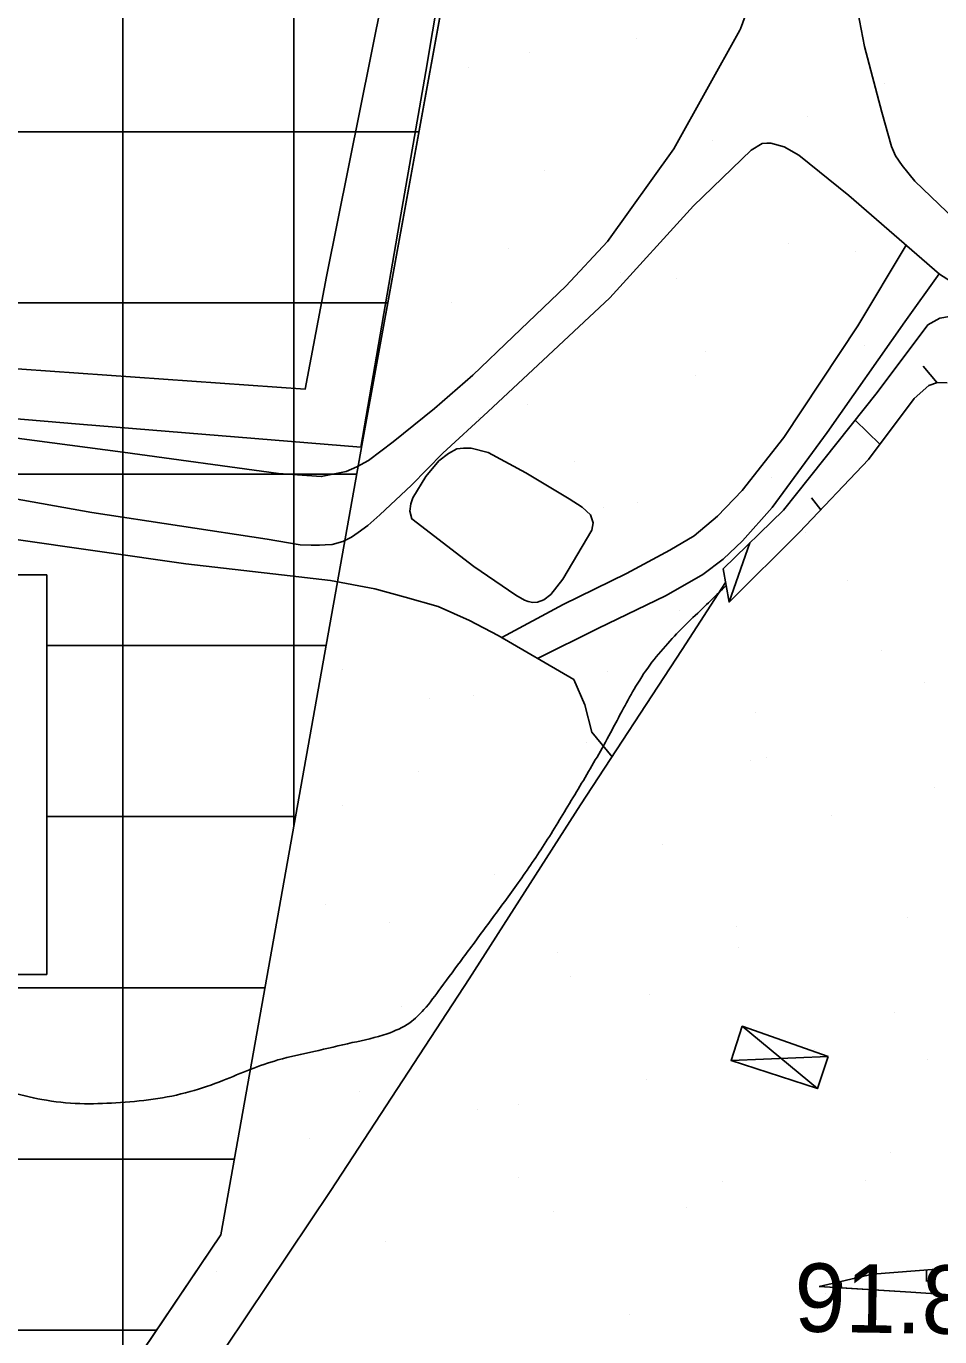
# Model space of a CAD drawing. Extents: x 417995 to 421451, y 4454518 to 4458015.
# Drawn here: x 420306.6 to 420386.6, y 4455155 to 4455269.9 of the extents above; entities that cross this region are included whole.
import ezdxf

# ---------------------------------------------------------------- set-up
doc = ezdxf.new("R2010")
doc.units = 0
for name, color, linetype in [('ADAKENARI', 7, 'Continuous'), ('B_Betonzemin', 7, 'Continuous'), ('B_Ins_Halinde', 7, 'Continuous'), ('B_Sundurma', 7, 'Continuous'), ('Egri_1m', 7, 'Continuous'), ('PL_AYA_PARK_DINLENME', 7, 'Continuous'), ('PL_TİCARET', 7, 'Continuous'), ('SEMBOL_FAT', 7, 'Continuous'), ('Sev_Sevalti', 7, 'Continuous'), ('Sev_Sevustu', 7, 'Continuous'), ('Sev_Tarama', 7, 'Continuous'), ('Sinir_Cit_bir_taraf', 7, 'Continuous'), ('Sinir_Ist_Duvari', 7, 'Continuous'), ('Sinir_Tel_bir_taraf', 7, 'Continuous'), ('TRFAT_PARKALANI', 7, 'Continuous'), ('TRFAT_TİCARET', 7, 'Continuous'), ('Y_Yol_Kotu', 7, 'Continuous'), ('Yol_Kaldirim_kenari_bordurtasi', 7, 'Continuous'), ('Yol_Toprak_Duz', 7, 'Continuous'), ('Yol_Toprak_Kesik', 7, 'Continuous')]:
    doc.layers.add(name, color=color, linetype=linetype)

msp = doc.modelspace()

# ---------------------------------------------------------------- linework, layer by layer
at = {"layer": 'ADAKENARI'}
for p, q in [((420344.03, 4455277.38), (420336.03, 4455233.44)), ((420336.03, 4455233.44), (420323.63, 4455163.96)), ((420323.63, 4455163.96), (420315.15, 4455151.42))]:
    msp.add_line(p, q, dxfattribs=at)
at = {"layer": 'B_Betonzemin'}
msp.add_lwpolyline([(420344.35, 4455278.38), (420343.33, 4455276.34), (420341.6, 4455265.88), (420339.27, 4455252.67), (420335.89, 4455232.97), (420311.23, 4455234.98), (420298.47, 4455236.08)], dxfattribs=at)
at = {"layer": 'B_Ins_Halinde'}
msp.add_lwpolyline([(420267.27, 4455271.71), (420270.02, 4455310.53), (420303.32, 4455308.21), (420302.08, 4455292.13), (420343.73, 4455289.37), (420338.74, 4455277.13), (420332.88, 4455247.93), (420331.02, 4455238.06), (420298.69, 4455240.32), (420300.29, 4455264.27), (420287.31, 4455269.92)], close=True, dxfattribs=at)
at = {"layer": 'B_Sundurma'}
for p, q in [((420375.92, 4455176.78), (420369.32, 4455182.24)), ((420376.87, 4455179.61), (420368.35, 4455179.26))]:
    msp.add_line(p, q, dxfattribs=at)
msp.add_lwpolyline([(420376.87, 4455179.61), (420375.92, 4455176.78), (420368.35, 4455179.26), (420369.32, 4455182.24)], close=True, dxfattribs=at)
at = {"layer": 'Egri_1m'}
msp.add_spline([(420367.91, 4455220.85), (420367.26, 4455220.22), (420366.05, 4455219.05), (420364.38, 4455217.43), (420362.79, 4455215.78), (420361.22, 4455213.88), (420359.85, 4455211.77), (420358.8, 4455209.88), (420357.91, 4455208.21), (420356.74, 4455206.09), (420354.33, 4455202.01), (420351.96, 4455198.16), (420349.53, 4455194.6), (420347.16, 4455191.36), (420344.87, 4455188.26), (420342.9, 4455185.61), (420341.42, 4455183.7), (420340.18, 4455182.56), (420338.19, 4455181.59), (420335.14, 4455180.81), (420331.78, 4455180.04), (420328.62, 4455179.29), (420326.2, 4455178.47), (420323.79, 4455177.49), (420320.93, 4455176.52), (420317.67, 4455175.85), (420314.41, 4455175.54), (420311.27, 4455175.47), (420307.93, 4455175.83), (420305, 4455176.51), (420302.51, 4455177.2), (420299.97, 4455177.85), (420297.43, 4455178.48), (420294.74, 4455179.36), (420290.32, 4455181.46), (420286.82, 4455183.23), (420283.91, 4455184.69), (420281.42, 4455185.94), (420279.23, 4455187.2), (420277.27, 4455188.58), (420275.52, 4455190.04), (420274.29, 4455191.42), (420273.44, 4455193.18), (420272.79, 4455195.52), (420272.49, 4455198.54), (420272.48, 4455201.46), (420272.7, 4455204.01), (420273.54, 4455207.64), (420274.58, 4455214.77), (420275.79, 4455225.87)], degree=3, dxfattribs=at)
at = {"layer": 'PL_AYA_PARK_DINLENME'}
msp.add_lwpolyline([(420323.63, 4455163.96), (420336.03, 4455233.44), (420344.03, 4455277.38), (420370.39, 4455328), (420388.66, 4455320.38), (420456.9, 4455291.9), (420456.9, 4455291.9), (420439.12, 4455249.29), (420436.28, 4455218.4), (420436.36, 4455181.21), (420436.41, 4455161.21), (420436.41, 4455159.21), (420436.44, 4455149.21), (420315.15, 4455151.42)], close=True, dxfattribs=at)
at = {"layer": 'PL_TİCARET'}
msp.add_lwpolyline([(420296.02, 4455360.73), (420340.11, 4455341.01), (420340.11, 4455341.01), (420361.08, 4455331.88), (420367.42, 4455329.24), (420370.39, 4455328), (420344.03, 4455277.38), (420336.03, 4455233.44), (420323.63, 4455163.96), (420296.75, 4455124.2)], dxfattribs=at)
at = {"layer": 'SEMBOL_FAT'}
for p, q in [((420273.35, 4455221.78), (420308.35, 4455221.78)), ((420308.35, 4455221.78), (420308.35, 4455186.78)), ((420273.35, 4455186.78), (420308.35, 4455186.78))]:
    msp.add_line(p, q, dxfattribs=at)
at = {"layer": 'Sev_Sevalti'}
for points in [[(420367.65, 4455222.31), (420372.93, 4455227.47), (420381.15, 4455237.76), (420385.58, 4455243.68), (420386.64, 4455244.28), (420387.49, 4455244.43)], [(420388.01, 4455158.69), (420384.09, 4455158.96), (420378.04, 4455159.34), (420376.08, 4455159.46)]]:
    msp.add_lwpolyline(points, dxfattribs=at)
at = {"layer": 'Sev_Sevustu'}
for points in [[(420387.29, 4455238.61), (420386.45, 4455238.63), (420385.67, 4455238.37), (420384.39, 4455237.24), (420380.39, 4455231.89), (420374.33, 4455225.52), (420368.17, 4455219.41), (420367.65, 4455222.31)], [(420376.08, 4455159.46), (420380.73, 4455160.52), (420386.35, 4455160.97), (420399.46, 4455161.48)]]:
    msp.add_lwpolyline(points, dxfattribs=at)
at = {"layer": 'Sev_Tarama'}
for p, q in [((420386.41, 4455238.62), (420385.18, 4455240.06)), ((420381.39, 4455233.23), (420379.22, 4455235.35)), ((420376.22, 4455227.5), (420375.4, 4455228.53)), ((420368.19, 4455219.43), (420369.99, 4455224.6)), ((420385.49, 4455160.9), (420385.48, 4455159.89)), ((420377.98, 4455159.89), (420378.04, 4455159.34))]:
    msp.add_line(p, q, dxfattribs=at)
at = {"layer": 'Sinir_Cit_bir_taraf'}
msp.add_lwpolyline([(420305.27, 4455224.95), (420320.54, 4455222.77), (420328.92, 4455221.78), (420333.23, 4455221.3), (420337.11, 4455220.56), (420339.77, 4455219.85), (420342.68, 4455219.02), (420345.42, 4455217.79), (420347.93, 4455216.49), (420354.55, 4455212.62), (420355.54, 4455210.4), (420356.14, 4455208.02), (420357.91, 4455205.84)], dxfattribs=at)
at = {"layer": 'Sinir_Ist_Duvari'}
for points in [[(420333.27, 4455167.87), (420345.39, 4455186.39), (420355.16, 4455201.63), (420364.07, 4455215.26), (420367.86, 4455221.11)], [(420301.98, 4455119.18), (420307.68, 4455127.9), (420318.54, 4455145.91), (420333.27, 4455167.87)]]:
    msp.add_lwpolyline(points, dxfattribs=at)
at = {"layer": 'Sinir_Tel_bir_taraf'}
for points in [[(420347.04, 4455232.51), (420345.55, 4455232.9), (420344.88, 4455232.9), (420344.3, 4455232.82), (420343.56, 4455232.41), (420342.73, 4455231.77), (420341.6, 4455230.4), (420340.46, 4455228.55), (420340.26, 4455228), (420340.18, 4455227.37), (420340.36, 4455226.69), (420345.8, 4455222.51), (420349.47, 4455220.01), (420350.23, 4455219.58), (420350.57, 4455219.46), (420350.97, 4455219.37), (420351.38, 4455219.39), (420351.94, 4455219.59), (420352.55, 4455220.07), (420353.59, 4455221.4), (420356.13, 4455225.71)], [(420350.34, 4455230.74), (420347.04, 4455232.51)], [(420356.13, 4455225.71), (420356.25, 4455226.35), (420356.02, 4455227.04), (420355.28, 4455227.71), (420354.14, 4455228.44), (420350.34, 4455230.74)]]:
    msp.add_lwpolyline(points, dxfattribs=at)
at = {"layer": 'TRFAT_PARKALANI'}
for p, q in [((420360.06, 4455268.82), (420360.06, 4455268.82)), ((420350.67, 4455267.59), (420350.67, 4455267.59)), ((420345.29, 4455266.22), (420345.29, 4455266.22)), ((420381.83, 4455264.87), (420381.83, 4455264.87)), ((420375.01, 4455261.91), (420375.01, 4455261.91)), ((420381.5, 4455262.45), (420381.5, 4455262.45)), ((420366.72, 4455259.84), (420366.72, 4455259.84)), ((420351.95, 4455257.24), (420351.95, 4455257.24)), ((420348.82, 4455250.39), (420348.82, 4455250.39)), ((420373.39, 4455250.86), (420373.39, 4455250.86)), ((420379.23, 4455250.1), (420379.23, 4455250.1)), ((420358.61, 4455248.26), (420358.61, 4455248.26)), ((420363.59, 4455247.78), (420363.59, 4455247.78)), ((420343.84, 4455245.65), (420343.84, 4455245.65)), ((420380.05, 4455241.88), (420380.05, 4455241.88)), ((420366.12, 4455241.4), (420366.12, 4455241.4)), ((420365.27, 4455239.28), (420365.27, 4455239.28)), ((420350.5, 4455236.67), (420350.5, 4455236.67)), ((420346.21, 4455235.61), (420346.21, 4455235.61)), ((420354.63, 4455231.76), (420354.63, 4455231.76)), ((420371.93, 4455230.3), (420371.93, 4455230.3)), ((420360.12, 4455228.09), (420360.12, 4455228.09)), ((420357.16, 4455227.69), (420357.16, 4455227.69)), ((420342.39, 4455225.09), (420342.39, 4455225.09)), ((420374.89, 4455225.48), (420374.89, 4455225.48)), ((420378.59, 4455221.32), (420378.59, 4455221.32)), ((420363.82, 4455218.71), (420363.82, 4455218.71)), ((420349.05, 4455216.11), (420349.05, 4455216.11)), ((420381.57, 4455215.2), (420381.57, 4455215.2)), ((420334.28, 4455213.5), (420334.28, 4455213.5)), ((420357.51, 4455213.31), (420357.51, 4455213.31)), ((420385.26, 4455212.34), (420385.26, 4455212.34)), ((420341.87, 4455210.99), (420341.87, 4455210.99)), ((420345.74, 4455211.24), (420345.74, 4455211.24)), ((420370.48, 4455209.73), (420370.48, 4455209.73)), ((420355.71, 4455207.13), (420355.71, 4455207.13)), ((420370.08, 4455205.56), (420370.08, 4455205.56)), ((420371.42, 4455205.79), (420371.42, 4455205.79)), ((420340.94, 4455204.53), (420340.94, 4455204.53)), ((420386.19, 4455203.18), (420386.19, 4455203.18)), ((420334.25, 4455201.6), (420334.25, 4455201.6)), ((420377.14, 4455200.75), (420377.14, 4455200.75)), ((420362.37, 4455198.15), (420362.37, 4455198.15)), ((420347.6, 4455195.55), (420347.6, 4455195.55)), ((420332.83, 4455192.94), (420332.83, 4455192.94)), ((420383.8, 4455191.77), (420383.8, 4455191.77)), ((420338.4, 4455191.3), (420338.4, 4455191.3)), ((420368.81, 4455191.01), (420368.81, 4455191.01)), ((420369.03, 4455189.17), (420369.03, 4455189.17)), ((420353.17, 4455188.69), (420353.17, 4455188.69)), ((420354.26, 4455186.57), (420354.26, 4455186.57)), ((420361.19, 4455185.04), (420361.19, 4455185.04)), ((420339.49, 4455183.96), (420339.49, 4455183.96)), ((420382.71, 4455183.48), (420382.71, 4455183.48)), ((420375.69, 4455180.19), (420375.69, 4455180.19)), ((420385.54, 4455179.37), (420385.54, 4455179.37)), ((420360.92, 4455177.59), (420360.92, 4455177.59)), ((420335.79, 4455176.53), (420335.79, 4455176.53)), ((420349.7, 4455175.4), (420349.7, 4455175.4)), ((420346.15, 4455174.98), (420346.15, 4455174.98)), ((420331.38, 4455172.38), (420331.38, 4455172.38)), ((420382.35, 4455171.21), (420382.35, 4455171.21)), ((420349.7, 4455169), (420349.7, 4455169)), ((420367.58, 4455168.61), (420367.58, 4455168.61)), ((420380.11, 4455168.71), (420380.11, 4455168.71)), ((420364.47, 4455166.39), (420364.47, 4455166.39)), ((420352.81, 4455166), (420352.81, 4455166)), ((420338.04, 4455163.4), (420338.04, 4455163.4)), ((420323.26, 4455160.79), (420323.26, 4455160.79)), ((420374.24, 4455159.63), (420374.24, 4455159.63)), ((420376.64, 4455158.85), (420376.64, 4455158.85)), ((420359.47, 4455157.02), (420359.47, 4455157.02))]:
    msp.add_line(p, q, dxfattribs=at)
at = {"layer": 'TRFAT_TİCARET'}
for p, q in [((420315.03, 4455151.24), (420315.03, 4455352.23)), ((420330.03, 4455199.85), (420330.03, 4455345.52)), ((420256.05, 4455260.61), (420340.98, 4455260.61)), ((420254.97, 4455245.61), (420338.24, 4455245.61)), ((420253.89, 4455230.61), (420335.52, 4455230.61)), ((420308.35, 4455215.61), (420332.85, 4455215.61)), ((420308.35, 4455200.61), (420330.17, 4455200.61)), ((420250.44, 4455185.61), (420327.49, 4455185.61)), ((420249.27, 4455170.61), (420324.82, 4455170.61)), ((420248.18, 4455155.61), (420317.99, 4455155.61))]:
    msp.add_line(p, q, dxfattribs=at)
at = {"layer": 'Yol_Kaldirim_kenari_bordurtasi'}
for points in [[(420348.26, 4455216.3), (420353.63, 4455219.19), (420359.19, 4455221.91), (420362.98, 4455223.96), (420365.12, 4455225.2), (420367.16, 4455226.92), (420369.31, 4455229.19), (420372.96, 4455233.83), (420379.47, 4455243.6), (420383.69, 4455250.67)], [(420351.39, 4455214.47), (420356.66, 4455217.1), (420362.67, 4455219.98), (420365.86, 4455221.83), (420367.66, 4455223.15), (420369.34, 4455224.78), (420371.94, 4455227.69), (420376.76, 4455234.27), (420383.58, 4455243.96), (420386.58, 4455248.17)]]:
    msp.add_lwpolyline(points, dxfattribs=at)
at = {"layer": 'Yol_Toprak_Duz'}
for points in [[(420339.1, 4455299.19), (420343.64, 4455297.91), (420347.73, 4455296.62), (420351.23, 4455295.21), (420354.77, 4455293.44), (420358.68, 4455289.86), (420361.92, 4455286.74), (420366.96, 4455281.64), (420369.2, 4455278.84), (420370.66, 4455276.62), (420371.04, 4455275.68), (420370.61, 4455273.54), (420369.17, 4455269.63), (420369.1, 4455269.51)], [(420296.9, 4455230.01), (420312.32, 4455227.26), (420327.67, 4455224.91), (420330.56, 4455224.43), (420331.53, 4455224.39), (420332.28, 4455224.38), (420332.76, 4455224.41), (420333.39, 4455224.46), (420334.32, 4455224.71), (420335.08, 4455225.08), (420335.65, 4455225.49), (420336.49, 4455226.12), (420337.55, 4455227.06), (420340.34, 4455229.64), (420343.08, 4455232.45), (420347.03, 4455236.07), (420352.31, 4455241.01), (420357.72, 4455246.05), (420365.04, 4455254.11), (420370.1, 4455259), (420371.07, 4455259.58), (420371.47, 4455259.6)], [(420371.47, 4455259.6), (420371.83, 4455259.62), (420373.01, 4455259.28), (420374.3, 4455258.56), (420378.66, 4455255.02), (420386.63, 4455248.13), (420396.22, 4455242.01), (420405.28, 4455235.26), (420412.02, 4455230.13), (420416.45, 4455227.17), (420421.35, 4455224.03), (420424.4, 4455222.34), (420427.11, 4455220.96), (420432.24, 4455218.35)]]:
    msp.add_lwpolyline(points, dxfattribs=at)
at = {"layer": 'Yol_Toprak_Kesik'}
for points in [[(420433.84, 4455222.98), (420428.24, 4455226.49), (420420.3, 4455230.4), (420414.66, 4455233.81), (420404.98, 4455240.17), (420397.56, 4455245.68), (420393.99, 4455248.22), (420390.99, 4455250.45), (420388.65, 4455252.24), (420384.46, 4455256.27), (420383.35, 4455257.64), (420382.76, 4455258.49), (420382.4, 4455259.31), (420381.56, 4455262.33), (420380.04, 4455268.08), (420379.46, 4455271.1)], [(420369.1, 4455269.51), (420363.33, 4455259.11), (420357.5, 4455251), (420353.86, 4455247.09), (420349.24, 4455242.68), (420345.7, 4455239.28), (420342.35, 4455236.36), (420338.71, 4455233.44), (420336.56, 4455231.82), (420335.54, 4455231.26), (420334.59, 4455230.83), (420332.42, 4455230.4), (420328.66, 4455230.67), (420315.04, 4455232.55), (420297.51, 4455234.85)], [(420437.66, 4455177.66), (420437.68, 4455174.6), (420438.12, 4455168.68), (420438.48, 4455164.44), (420438.38, 4455163.16), (420437.98, 4455161.76), (420437.36, 4455160.85), (420436.83, 4455160.41), (420436.07, 4455160.01), (420431.36, 4455158.86), (420422.58, 4455157.99), (420413.96, 4455157.85), (420407.11, 4455157.91), (420394.14, 4455158.27), (420384.09, 4455158.96), (420376.08, 4455159.46)]]:
    msp.add_lwpolyline(points, dxfattribs=at)

# ---------------------------------------------------------------- texts
at = {"layer": 'Y_Yol_Kotu'}
msp.add_text('91.82', height=6, rotation=359.1542, dxfattribs=at).set_placement((420373.86, 4455155.5))

doc.saveas('drawing.dxf')
